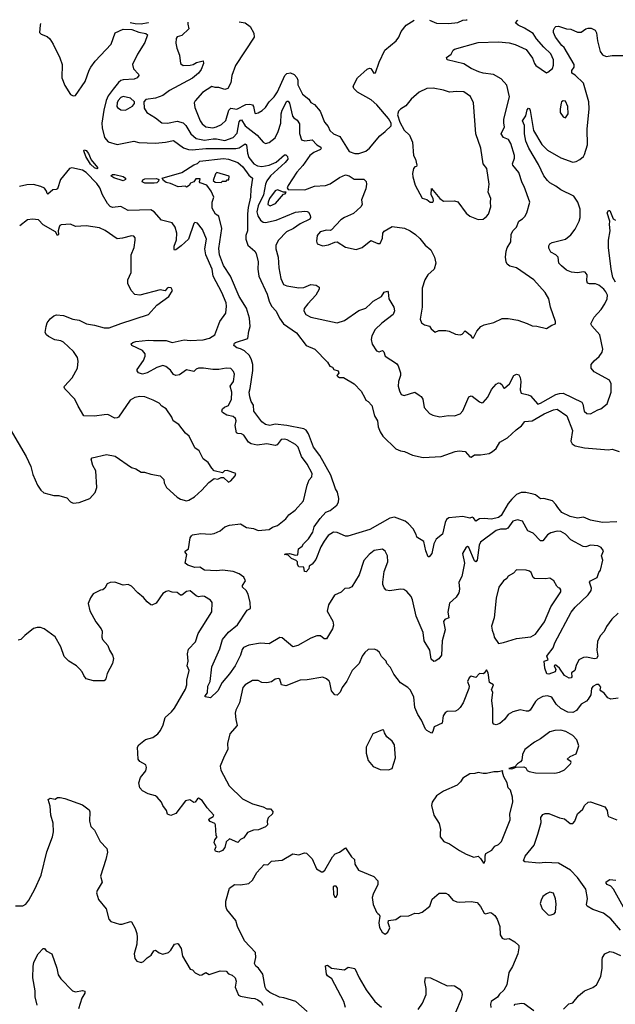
# Model space of a CAD drawing. Extents: x 2056909 to 2160450, y 827444 to 1016825.
# Tile 431 of 501: x 2092529 to 2097512, y 1008203 to 1016441. Entities that reach past the tile are written whole.
import ezdxf

# ---------------------------------------------------------------- set-up
doc = ezdxf.new("R2010")
doc.units = 0

msp = doc.modelspace()

# ---------------------------------------------------------------- linework, layer by layer
at = {"layer": '0CON10XD'}
for points in [[(2092704.1, 1016409.2), (2092700, 1016395), (2092694.3, 1016335), (2092709.1, 1016319.1), (2092759.7, 1016299.7), (2092780.3, 1016280.3), (2092809.2, 1016235), (2092865, 1016121.2), (2092884.5, 1016065), (2092881.5, 1015955), (2092905, 1015891.2), (2092954.3, 1015814.3), (2092975, 1015803.8), (2092995, 1015806.2), (2093077.1, 1015925), (2093110.1, 1016019.9), (2093124.6, 1016045), (2093160, 1016095), (2093294.4, 1016235.6), (2093327.6, 1016332.4), (2093395, 1016361.2), (2093467.8, 1016357.8), (2093525, 1016337.9), (2093585, 1016326), (2093597.5, 1016315), (2093575, 1016251.2), (2093515, 1016153.8), (2093473.1, 1016065), (2093479.8, 1016029.8), (2093523.8, 1015985), (2093526, 1015975), (2093512, 1015955), (2093486.4, 1015943.6), (2093395, 1015938), (2093375, 1015931.2), (2093355, 1015916.5), (2093309.7, 1015860.3), (2093270, 1015805), (2093251.8, 1015765), (2093231.8, 1015685), (2093214.6, 1015575), (2093218.1, 1015535), (2093237.5, 1015455), (2093267.8, 1015417.8), (2093345, 1015397.1), (2093485, 1015425.8), (2093525, 1015414.2), (2093665, 1015406.9), (2093747.5, 1015415), (2093815, 1015429.5), (2093899.3, 1015369.3), (2093940, 1015355), (2093972, 1015352), (2094085, 1015364.1), (2094337.9, 1015362.1), (2094365, 1015369), (2094415, 1015403.5), (2094426.7, 1015395), (2094433.9, 1015323.9), (2094445, 1015288.6), (2094487.1, 1015235), (2094518, 1015218), (2094555, 1015213.4), (2094615, 1015223.3), (2094675, 1015249.2), (2094745, 1015310.8), (2094755, 1015310), (2094769.4, 1015295), (2094771.9, 1015275), (2094749.1, 1015245), (2094626.8, 1015135), (2094596.6, 1015093.4), (2094585.5, 1015064.5), (2094569.3, 1014975), (2094522.6, 1014885), (2094513.6, 1014833.6), (2094521.1, 1014801.1), (2094543.6, 1014763.6), (2094565, 1014746.8), (2094585, 1014744.7), (2094674.3, 1014765), (2094835, 1014830), (2094915, 1014839.1), (2094935, 1014836.2), (2094945, 1014830), (2094959.4, 1014805), (2094962.2, 1014785), (2094956.9, 1014773.1), (2094875, 1014733.4), (2094819.5, 1014695), (2094759.5, 1014665), (2094695, 1014597.5), (2094672.1, 1014555), (2094671.5, 1014525), (2094690, 1014455), (2094695.5, 1014365.5), (2094712.5, 1014275), (2094735, 1014226), (2094765, 1014214.3), (2094865, 1014197.5), (2094905, 1014201.4), (2094965, 1014225.8), (2095008.8, 1014218.8), (2095033.9, 1014203.9), (2095034, 1014185), (2095005.8, 1014135), (2094938.1, 1014065), (2094909.4, 1014025), (2094906, 1014005), (2094923.8, 1013975), (2094965, 1013951.9), (2095185, 1013904), (2095246.2, 1013925), (2095365, 1014008.6), (2095423.4, 1014026.6), (2095465, 1014066), (2095485, 1014087.1), (2095555, 1014123.8), (2095579.1, 1014160.9), (2095605, 1014168.8), (2095611.7, 1014161.7), (2095618, 1014105), (2095658.6, 1014035), (2095665.7, 1014005), (2095654.2, 1013975), (2095557.7, 1013902.3), (2095501.9, 1013848.1), (2095474.4, 1013795), (2095468.6, 1013765), (2095477.5, 1013725), (2095515, 1013670), (2095535, 1013663.3), (2095565, 1013674.4), (2095575, 1013662), (2095585.8, 1013625), (2095680, 1013565), (2095694, 1013545), (2095715.8, 1013485), (2095715.7, 1013464.3), (2095697.5, 1013415), (2095695.8, 1013375), (2095706, 1013335), (2095721.2, 1013305), (2095745, 1013298), (2095833.6, 1013323.6), (2095870.5, 1013300.5), (2095887.7, 1013287.7), (2095902.5, 1013265), (2095912.5, 1013195), (2095957.5, 1013145), (2095985, 1013131.2), (2096045, 1013118.8), (2096115, 1013128), (2096166.1, 1013126.1), (2096215, 1013142), (2096237.1, 1013167.1), (2096285, 1013286.2), (2096305, 1013293.8), (2096315, 1013290), (2096375, 1013243.8), (2096395, 1013236.2), (2096405, 1013238.8), (2096446.3, 1013283.7), (2096475, 1013347.5), (2096515, 1013390.8), (2096535, 1013402), (2096549.5, 1013399.5), (2096563.8, 1013385), (2096575, 1013360), (2096585, 1013356.7), (2096625.4, 1013394.6), (2096663.3, 1013465), (2096685, 1013473.8), (2096705, 1013470), (2096716.6, 1013446.6), (2096720.5, 1013415), (2096714.7, 1013344.7), (2096724.5, 1013315), (2096783.2, 1013303.2), (2096803.5, 1013293.5), (2096863.3, 1013225), (2096885, 1013231.5), (2097015, 1013305.3), (2097045, 1013314.7), (2097075, 1013315.5), (2097230.6, 1013240.6), (2097240.8, 1013225), (2097250, 1013165), (2097272.5, 1013145), (2097305, 1013143.8), (2097365, 1013177.5), (2097390, 1013185), (2097444, 1013226), (2097476.2, 1013325), (2097478, 1013395), (2097464, 1013425), (2097333.8, 1013493.8), (2097308.8, 1013525), (2097310, 1013555), (2097335, 1013586), (2097377.9, 1013622.1), (2097400.9, 1013659.1), (2097406.2, 1013685), (2097383.5, 1013805), (2097315, 1013878.5), (2097307.7, 1013895), (2097335, 1013952.9), (2097392.1, 1014015), (2097424.5, 1014065), (2097443.1, 1014105), (2097445.7, 1014135), (2097433.7, 1014163.7), (2097416.5, 1014185), (2097375, 1014220.4), (2097345, 1014231.3), (2097295, 1014231.5), (2097277.9, 1014237.9), (2097273.3, 1014255), (2097276.4, 1014306.4), (2097259.7, 1014329.7), (2097245, 1014332.5), (2097195, 1014324.3), (2097145, 1014329.2), (2097103.3, 1014345), (2097061.2, 1014381.2), (2097040, 1014405), (2097033.3, 1014455), (2097015, 1014473.3), (2096973.3, 1014495), (2096955, 1014530), (2096955, 1014550), (2096963.3, 1014565), (2096982.1, 1014577.9), (2097094.7, 1014605.3), (2097140.2, 1014639.8), (2097175, 1014687.1), (2097208.8, 1014755), (2097216.7, 1014785), (2097216.7, 1014855), (2097198.9, 1014915), (2097164.2, 1014965), (2097055, 1015017.9), (2097015, 1015049.2), (2096965, 1015075.5), (2096944.7, 1015094.7), (2096913.6, 1015135), (2096868.5, 1015228.5), (2096787.2, 1015365), (2096763.2, 1015425), (2096752.7, 1015485), (2096751.4, 1015555), (2096736, 1015595), (2096762.2, 1015637.8), (2096775, 1015687.5), (2096785, 1015701.2), (2096795, 1015696.7), (2096798.7, 1015681.3), (2096826.1, 1015515), (2096896.1, 1015396.1), (2096945, 1015349.6), (2097055, 1015286.5), (2097155, 1015250), (2097184.6, 1015255.4), (2097215, 1015271.9), (2097244.3, 1015295), (2097255, 1015312), (2097280.3, 1015395), (2097276.4, 1015525), (2097293.2, 1015695), (2097288.8, 1015755), (2097245, 1015908.9), (2097175, 1015977.8), (2097149.1, 1015995), (2097148, 1016015), (2097167.1, 1016045), (2097167.7, 1016065), (2097085, 1016209.5), (2097065, 1016225.5), (2097010.6, 1016295), (2096993.3, 1016335), (2096993.6, 1016353.6), (2097004.4, 1016375), (2097015.3, 1016384.7), (2097035, 1016387.6), (2097103.9, 1016363.9), (2097140.5, 1016360.5), (2097195, 1016336), (2097225, 1016338), (2097265, 1016364), (2097285, 1016369.2), (2097309.2, 1016369.2), (2097343.6, 1016353.6), (2097355, 1016330), (2097361.9, 1016265), (2097384.4, 1016175), (2097405, 1016146), (2097435, 1016134), (2097485, 1016141.2), (2097605, 1016140.6)], [(2093606.4, 1016417.2), (2093602.5, 1016415), (2093545, 1016404.7), (2093495, 1016406.9), (2093454.2, 1016415.9)], [(2093934.2, 1016420.2), (2093934.2, 1016405), (2093943.8, 1016365), (2093885, 1016309.2), (2093846.7, 1016296.7), (2093838, 1016285), (2093834.2, 1016245), (2093842.7, 1016202.7), (2093866, 1016145), (2093873.9, 1016073.9), (2093895, 1016058.8), (2093955, 1016059.2), (2093980, 1016065), (2094007.6, 1016082.4), (2094065, 1016096.7), (2094066, 1016075), (2094046.9, 1016025), (2094024.5, 1015995), (2093975, 1015951.6), (2093781.1, 1015848.9), (2093725, 1015805.8), (2093664.2, 1015785.8), (2093585, 1015774), (2093568, 1015755), (2093569.5, 1015699.5), (2093591.2, 1015665), (2093665, 1015620), (2093718, 1015578), (2093765, 1015575.5), (2093845, 1015591.1), (2093895, 1015577.9), (2093917.7, 1015555), (2093961.8, 1015485), (2094005.7, 1015445.7), (2094075, 1015432.7), (2094146.7, 1015443.3), (2094175, 1015443.9), (2094245, 1015431.1), (2094313.6, 1015455), (2094347, 1015493), (2094365, 1015585.8), (2094375, 1015600.5), (2094385, 1015602.5), (2094415, 1015554.1), (2094514.7, 1015474.7), (2094565.9, 1015415.9), (2094585, 1015406.2), (2094615, 1015414.2), (2094665, 1015453.1), (2094690.9, 1015505), (2094713.7, 1015575), (2094716.5, 1015653.5), (2094723.8, 1015685), (2094765, 1015758.1), (2094775, 1015760), (2094785, 1015742), (2094810.9, 1015635), (2094821, 1015621), (2094850.8, 1015600.8), (2094870.7, 1015570.7), (2094870, 1015490), (2094885, 1015436.2), (2094915, 1015428.2), (2094976.9, 1015436.9), (2095013.5, 1015393.5), (2095049.2, 1015375), (2095051.1, 1015365), (2095044.4, 1015355), (2094989.4, 1015329.4), (2094955.5, 1015305), (2094898.7, 1015221.3), (2094848.1, 1015165), (2094773.8, 1015055), (2094766.7, 1015035), (2094775, 1015020), (2094915, 1015017.1), (2094995, 1015047.1), (2095086.6, 1015053.4), (2095125, 1015068.6), (2095205, 1015121.4), (2095255, 1015144.2), (2095285, 1015135.8), (2095325.7, 1015105.7), (2095407.7, 1015107.7), (2095427.1, 1015087.1), (2095431.4, 1015065), (2095424, 1015025), (2095386.9, 1014935), (2095393.3, 1014895), (2095381.9, 1014875), (2095321.5, 1014818.5), (2095245, 1014785.4), (2095215, 1014765.5), (2095137.6, 1014682.4), (2095125, 1014677.5), (2095095, 1014680), (2095043.8, 1014665), (2095018, 1014635), (2095012, 1014588), (2095017.5, 1014565), (2095065, 1014548.8), (2095111.7, 1014558.3), (2095165, 1014580), (2095185, 1014581.2), (2095255, 1014537.5), (2095345, 1014518), (2095394.1, 1014535.9), (2095465, 1014592.5), (2095525, 1014567.5), (2095545, 1014567.5), (2095565, 1014612.5), (2095568, 1014655), (2095578, 1014672), (2095645, 1014712), (2095748, 1014698), (2095795, 1014675.8), (2095838.8, 1014645), (2095875, 1014611.2), (2095920, 1014555), (2095968, 1014515), (2095998.8, 1014455), (2096008.8, 1014405), (2095995.8, 1014355), (2095944.2, 1014305), (2095917.5, 1014265), (2095895.7, 1014195), (2095896.9, 1014035), (2095878.8, 1013935), (2095890, 1013905), (2095915, 1013886.7), (2095955.8, 1013875.8), (2095970, 1013855), (2096005, 1013826.2), (2096035, 1013840.8), (2096095, 1013840.8), (2096122.5, 1013835), (2096175, 1013811.2), (2096215, 1013803.8), (2096230.5, 1013809.5), (2096255, 1013836.7), (2096301.2, 1013801.2), (2096315, 1013780), (2096325, 1013780), (2096354.3, 1013835.7), (2096385.7, 1013874.3), (2096415, 1013887.5), (2096495, 1013906.2), (2096565, 1013940), (2096615, 1013942), (2096695, 1013926), (2096775, 1013900), (2096815, 1013878.8), (2096855, 1013876.7), (2096935, 1013857.5), (2096980, 1013885), (2097010, 1013895), (2097012.5, 1013915), (2096970, 1014035), (2096955.8, 1014105), (2096925, 1014158.8), (2096831.2, 1014265), (2096685, 1014364), (2096627.9, 1014377.9), (2096608, 1014395), (2096599.2, 1014415), (2096594.3, 1014455), (2096599.4, 1014505), (2096607.6, 1014532.4), (2096636.7, 1014583.3), (2096639.4, 1014645), (2096654.3, 1014675), (2096685, 1014703.8), (2096704.2, 1014755), (2096736, 1014775), (2096754.3, 1014795), (2096770.8, 1014825), (2096796, 1014915), (2096750, 1015045), (2096732, 1015075), (2096705, 1015163.3), (2096654.4, 1015225), (2096651.9, 1015235), (2096667.8, 1015282.2), (2096667.3, 1015305), (2096637.3, 1015405), (2096617.3, 1015437.3), (2096575, 1015456.7), (2096557.5, 1015485), (2096584.5, 1015545), (2096578.6, 1015575), (2096580.4, 1015609.6), (2096626.5, 1015795), (2096605, 1015892), (2096557.3, 1015945), (2096491.7, 1015981.7), (2096405, 1015993.8), (2096370, 1016005), (2096305, 1016032.7), (2096243, 1016073), (2096103.8, 1016105), (2096099.2, 1016125), (2096137.6, 1016152.4), (2096153.8, 1016185), (2096165, 1016193.8), (2096365, 1016248.9), (2096535, 1016254.5), (2096625, 1016248.5), (2096675, 1016233.3), (2096765, 1016190.8), (2096819.7, 1016119.7), (2096834.4, 1016075), (2096846.6, 1016056.6), (2096935, 1015997.5), (2096948.3, 1016001.7), (2096987.1, 1016032.9), (2096995, 1016060), (2096995.5, 1016105), (2096971.9, 1016155), (2096915, 1016212.5), (2096851.4, 1016281.4), (2096825, 1016325.4), (2096751.1, 1016371.1), (2096697.8, 1016395), (2096678, 1016415), (2096695.2, 1016437.8)], [(2094365.8, 1016424), (2094415, 1016415.8), (2094457.5, 1016385), (2094488.7, 1016328.7), (2094491.4, 1016295), (2094335, 1016058), (2094303.5, 1015975), (2094296.3, 1015913.7), (2094270.8, 1015865), (2094245, 1015855.7), (2094195, 1015874.4), (2094165, 1015873.5), (2094135, 1015881.4), (2094058.6, 1015831.4), (2093997, 1015763), (2093989.2, 1015745), (2093994.3, 1015705), (2094037.7, 1015595), (2094055, 1015568.9), (2094085, 1015543.5), (2094145, 1015536.8), (2094176.2, 1015543.8), (2094217.1, 1015562.9), (2094252.7, 1015597.3), (2094278.7, 1015685), (2094295, 1015700.4), (2094345, 1015693.8), (2094419.6, 1015730.4), (2094455, 1015735.3), (2094475, 1015727.7), (2094484.6, 1015715), (2094495, 1015658.8), (2094505, 1015655.8), (2094525, 1015663.1), (2094557.7, 1015682.3), (2094585, 1015707.5), (2094616.4, 1015755), (2094658.7, 1015795), (2094685, 1015838.1), (2094745.7, 1015974.3), (2094765, 1015991.2), (2094795, 1015997.5), (2094825, 1015982.1), (2094847.7, 1015957.7), (2094854.6, 1015935), (2094855.5, 1015895), (2094895, 1015818.6), (2094948, 1015775), (2094965, 1015748.8), (2094995, 1015731.2), (2095042.5, 1015675), (2095079.4, 1015585), (2095108.6, 1015548.6), (2095123.9, 1015513.9), (2095155, 1015485.6), (2095207.8, 1015465), (2095262.5, 1015375), (2095285, 1015338.8), (2095332.4, 1015322.4), (2095365, 1015322.2), (2095425, 1015342.2), (2095455.8, 1015365), (2095540.5, 1015469.5), (2095587.5, 1015505), (2095635.9, 1015554.1), (2095635.7, 1015575), (2095615, 1015613.3), (2095517.6, 1015727.6), (2095469.7, 1015769.7), (2095356, 1015835), (2095323.8, 1015865), (2095318.8, 1015885), (2095355.9, 1015954.1), (2095435, 1016028), (2095455, 1016035.7), (2095465, 1016032), (2095492, 1015995), (2095505, 1015996.2), (2095535, 1016086.7), (2095583.7, 1016186.3), (2095678, 1016265), (2095700, 1016295), (2095719.1, 1016340.9), (2095762.5, 1016395), (2095829.8, 1016437.1)], [(2095957.5, 1016438.3), (2096015, 1016413.3), (2096115, 1016410.5), (2096195, 1016418.8), (2096235, 1016438.1), (2096265, 1016438.9), (2096271.9, 1016441.1)], [(2093415, 1015683.5), (2093473.2, 1015716.8), (2093489.5, 1015740.5), (2093490, 1015755), (2093454.5, 1015784.5), (2093395, 1015799.3), (2093375, 1015789.7), (2093352.5, 1015765), (2093343.2, 1015745), (2093340.4, 1015715), (2093345.7, 1015705), (2093375, 1015686.5), (2093415, 1015683.5)], [(2096365, 1014770), (2096405, 1014773.3), (2096435, 1014793.8), (2096450, 1014815), (2096470, 1014875), (2096466.7, 1014915), (2096471.2, 1014945), (2096449.3, 1014999.3), (2096457.1, 1015065), (2096437.1, 1015195), (2096405.7, 1015235), (2096387.5, 1015365), (2096344.4, 1015485), (2096324, 1015745), (2096299.4, 1015799.4), (2096245, 1015838.8), (2096185, 1015841.2), (2096125, 1015833.8), (2096075, 1015852), (2095988.3, 1015868.3), (2095935, 1015866.2), (2095870, 1015835), (2095802.5, 1015775), (2095759.5, 1015720.5), (2095715, 1015693.3), (2095696.7, 1015675), (2095688.6, 1015645), (2095710, 1015585), (2095745, 1015516), (2095790, 1015475), (2095816.2, 1015415), (2095822.5, 1015305), (2095840, 1015275), (2095850, 1015225), (2095848.3, 1015211.7), (2095835, 1015210), (2095822.5, 1015195), (2095813.8, 1015155), (2095816.7, 1015125), (2095836.4, 1015056.4), (2095895, 1014946.7), (2095935, 1014936.7), (2095962.5, 1014915), (2095985.6, 1014914.4), (2095990.8, 1014925), (2095988.6, 1014945), (2095970, 1014975), (2095975, 1015030), (2096044.2, 1014945), (2096075, 1014924), (2096165, 1014926), (2096195, 1014916), (2096265, 1014823.3), (2096295, 1014796.7), (2096365, 1014770)], [(2097095, 1015620), (2097116.1, 1015653.9), (2097113.3, 1015715), (2097095, 1015760), (2097075, 1015762.5), (2097062.5, 1015755), (2097058.3, 1015741.7), (2097050, 1015695), (2097051.2, 1015665), (2097075, 1015627.5), (2097095, 1015620)], [(2093175, 1015194.2), (2093155, 1015202.5), (2093121.1, 1015231.1), (2093081.5, 1015295), (2093064.2, 1015345), (2093067, 1015353), (2093085, 1015345.8), (2093105, 1015322.5), (2093128, 1015268), (2093179.2, 1015205), (2093180, 1015195), (2093175, 1015194.2)], [(2097525, 1012240.4), (2097405, 1012235.3), (2097303.4, 1012253.4), (2097245, 1012279.1), (2097195, 1012271.1), (2097135, 1012283.9), (2097065, 1012316.9), (2097031.7, 1012358.3), (2097015, 1012385.8), (2096985, 1012414.3), (2096915, 1012434.4), (2096885, 1012433.3), (2096845, 1012464.2), (2096825, 1012471.9), (2096763.7, 1012483.7), (2096725, 1012483.8), (2096685, 1012467.7), (2096645, 1012430.3), (2096615, 1012391.9), (2096557.7, 1012292.3), (2096535, 1012275.9), (2096475, 1012263.3), (2096415, 1012267.9), (2096376.6, 1012263.4), (2096345, 1012244.2), (2096325, 1012273.8), (2096315, 1012278.8), (2096295, 1012270.5), (2096235, 1012285.2), (2096117.8, 1012272.2), (2096100.2, 1012259.8), (2096088.4, 1012235), (2096065, 1012136.2), (2096014.3, 1012095), (2095994.3, 1012055), (2095978, 1011975), (2095955, 1011948), (2095945, 1011947.5), (2095925.6, 1011995.6), (2095908.8, 1012075), (2095852.4, 1012112.4), (2095844.4, 1012134.4), (2095821.7, 1012181.7), (2095782.8, 1012222.8), (2095753.8, 1012245), (2095665, 1012280), (2095625, 1012271.3), (2095456.9, 1012175), (2095275, 1012120), (2095255, 1012119.4), (2095185, 1012151.5), (2095155, 1012152.1), (2095110, 1012125), (2095075, 1012076.9), (2095049.3, 1012030.7), (2095005, 1011924.4), (2094975, 1011884.4), (2094951.2, 1011868.8), (2094948, 1011845), (2094925, 1011820), (2094912.5, 1011825), (2094905, 1011860), (2094863.6, 1011863.6), (2094853, 1011883), (2094852.5, 1011905), (2094842.5, 1011915), (2094802.2, 1011932.2), (2094775, 1011960), (2094743.8, 1011965), (2094755, 1011972.5), (2094785, 1011973.8), (2094835, 1011960), (2094856.4, 1011963.6), (2094862.5, 1012015), (2094893, 1012037), (2094902.5, 1012055), (2094945, 1012097.5), (2094982.5, 1012152.5), (2094993, 1012197), (2095042.6, 1012267.4), (2095090.7, 1012319.3), (2095125.5, 1012334.5), (2095181.1, 1012378.9), (2095196.9, 1012405), (2095199.4, 1012435), (2095187.2, 1012487.2), (2095171.4, 1012515), (2095131, 1012631), (2095040.5, 1012795), (2094986.4, 1012865), (2094945.6, 1012975), (2094925, 1013005.2), (2094905, 1013016.6), (2094765, 1013045.3), (2094665, 1013055.8), (2094620, 1013045), (2094585, 1013054), (2094555, 1013077.5), (2094487.5, 1013165), (2094483.8, 1013215), (2094465, 1013247.5), (2094454.4, 1013285), (2094449.4, 1013325), (2094455.5, 1013355), (2094477.9, 1013505), (2094477.9, 1013555), (2094469.1, 1013595), (2094450.2, 1013630.2), (2094409.1, 1013669.1), (2094377.1, 1013687.1), (2094345, 1013695.6), (2094320, 1013715), (2094325, 1013734), (2094335, 1013741.2), (2094437.4, 1013772.6), (2094444.4, 1013835), (2094455.6, 1013875), (2094452.3, 1013945), (2094427.3, 1014027.3), (2094364, 1014124), (2094293.2, 1014295), (2094234.8, 1014385), (2094199.2, 1014475), (2094194.2, 1014525.8), (2094220, 1014695), (2094195, 1014797.5), (2094167.5, 1014815), (2094140, 1014865), (2094140, 1014915), (2094152.5, 1014955), (2094131.4, 1015005), (2094095.6, 1015055.6), (2094037.5, 1015075), (2094032.5, 1015085), (2094038.3, 1015108.3), (2094001.7, 1015108.3), (2093986.4, 1015083.6), (2093957, 1015073), (2093947.5, 1015055), (2093925, 1015040), (2093915, 1015047.5), (2093855, 1015043.3), (2093791.7, 1015071.7), (2093755, 1015077.5), (2093732.5, 1015095), (2093720, 1015115), (2093885, 1015161.2), (2093985, 1015226.7), (2094015, 1015237.5), (2094035, 1015256.2), (2094235, 1015279.6), (2094276.7, 1015275), (2094355, 1015247.1), (2094395, 1015208.6), (2094445, 1015138.9), (2094477.5, 1015115), (2094462, 1015022), (2094460, 1014955), (2094440, 1014870), (2094434.5, 1014815.5), (2094435.8, 1014675), (2094420, 1014635), (2094420, 1014605), (2094437.5, 1014555), (2094495, 1014503.3), (2094505.8, 1014485), (2094522.5, 1014415), (2094520.6, 1014355), (2094529.6, 1014295), (2094598.5, 1014145), (2094615.9, 1014085.9), (2094635.5, 1014045.5), (2094675, 1014001.2), (2094702.2, 1013945), (2094737.1, 1013897.1), (2094845, 1013821.4), (2094925.9, 1013715.9), (2094996.7, 1013685), (2095102.5, 1013575), (2095122.3, 1013542.3), (2095145, 1013532.5), (2095157.5, 1013515), (2095194.1, 1013504.1), (2095197.5, 1013482.5), (2095182.5, 1013465), (2095190, 1013455), (2095205, 1013447.5), (2095237, 1013447), (2095327.5, 1013395), (2095385, 1013332.5), (2095415.8, 1013275.8), (2095425, 1013257.5), (2095445, 1013247.5), (2095473.6, 1013213.6), (2095497.9, 1013127.9), (2095523.3, 1013085), (2095528, 1013035), (2095543.1, 1012993.1), (2095565.8, 1012955.8), (2095675, 1012851.2), (2095715, 1012834), (2095747.7, 1012827.7), (2095815, 1012797.5), (2095905, 1012777.5), (2096055, 1012787.5), (2096171.7, 1012828.3), (2096205.9, 1012834.1), (2096255, 1012828), (2096295, 1012783.3), (2096305, 1012780), (2096335, 1012801.2), (2096385, 1012801.2), (2096455, 1012812), (2096483.2, 1012826.8), (2096515, 1012853.8), (2096545, 1012906), (2096608.8, 1012941.2), (2096681, 1013009), (2096726.7, 1013043.3), (2096755, 1013080), (2096815, 1013084.1), (2096916.2, 1013143.8), (2096995, 1013176.5), (2097025, 1013181.1), (2097106.4, 1013126.4), (2097154.2, 1013005), (2097139.7, 1012915), (2097152.1, 1012892.1), (2097175, 1012874.7), (2097255, 1012859.6), (2097455, 1012843.1), (2097485, 1012848.2), (2097545, 1012826.9)], [(2097534.3, 1011475), (2097483.1, 1011425), (2097436.9, 1011365), (2097417.2, 1011322.8), (2097385, 1011286.7), (2097363, 1011237), (2097357.5, 1011165), (2097365.5, 1011115), (2097355, 1011096.2), (2097335, 1011092), (2097272.1, 1011107.9), (2097246.7, 1011105), (2097206.4, 1011083.6), (2097185, 1011036.2), (2097171.9, 1010995), (2097146.2, 1010975), (2097148.3, 1010941.7), (2097142.5, 1010935), (2097125, 1010932.9), (2097085.7, 1010955), (2097043.8, 1011015), (2097015, 1011040.6), (2097005, 1011041.2), (2097001.4, 1011035), (2097014.3, 1011005), (2097007.5, 1010985), (2096955, 1010966.2), (2096937.5, 1010967.5), (2096923.3, 1011015), (2096916.4, 1011073.6), (2096950, 1011085), (2096939.4, 1011115), (2096943.1, 1011125), (2096993.1, 1011185), (2097005, 1011226), (2097141.8, 1011485), (2097175, 1011526.8), (2097285, 1011630), (2097308.9, 1011665), (2097311.5, 1011685), (2097294.4, 1011735), (2097302.9, 1011747.1), (2097358.6, 1011775), (2097372.5, 1011815), (2097387.1, 1011835), (2097407.7, 1011917.7), (2097396.2, 1011955), (2097412.5, 1011997.5), (2097394.2, 1012024.2), (2097365, 1012040), (2097305, 1012044.4), (2097265, 1012031.5), (2097242.9, 1012032.9), (2097138.3, 1012088.3), (2097095, 1012136.9), (2097055, 1012158.1), (2097025, 1012160.6), (2096972, 1012148), (2096945, 1012130), (2096905, 1012082), (2096885, 1012082), (2096825, 1012144.2), (2096781.2, 1012165), (2096736, 1012245), (2096692.7, 1012257.3), (2096655, 1012246), (2096613.5, 1012186.5), (2096595, 1012179.6), (2096550.8, 1012179.2), (2096515, 1012166.5), (2096385, 1012070), (2096374, 1012045), (2096355, 1011920), (2096345, 1011905.8), (2096335, 1011914.3), (2096285, 1012026), (2096275, 1012033.8), (2096265, 1012028.8), (2096233.1, 1011975), (2096249.5, 1011895), (2096228.6, 1011781.4), (2096203.8, 1011735), (2096208, 1011675), (2096202, 1011645), (2096180.9, 1011609.1), (2096125, 1011560), (2096111.9, 1011485), (2096118, 1011435), (2096085, 1011421.2), (2096075.6, 1011404.4), (2096086.9, 1011335), (2096062.7, 1011245), (2096056.2, 1011123.8), (2096035, 1011094.2), (2096005, 1011073.8), (2095992.3, 1011072.3), (2095971.9, 1011091.9), (2095960.4, 1011165), (2095911.9, 1011245), (2095903.5, 1011315), (2095845, 1011451.2), (2095816, 1011586), (2095804.4, 1011615), (2095767.9, 1011657.9), (2095743.4, 1011673.4), (2095715, 1011677.1), (2095625, 1011661.1), (2095595, 1011667.5), (2095577.6, 1011687.6), (2095565.7, 1011715), (2095565.7, 1011735), (2095577, 1011823), (2095607.8, 1011905), (2095605.8, 1011955), (2095586.2, 1011995), (2095565, 1012010), (2095495, 1012000), (2095453, 1011967), (2095408.8, 1011915), (2095368.8, 1011795), (2095306.7, 1011695), (2095285, 1011683.3), (2095249.3, 1011680.7), (2095218.3, 1011651.7), (2095162.5, 1011625), (2095112.9, 1011545), (2095102.1, 1011492.1), (2095147.1, 1011407.1), (2095154.5, 1011375), (2095146.1, 1011343.9), (2095095, 1011260), (2095075, 1011260), (2095045, 1011285.6), (2095013.4, 1011286.6), (2094965, 1011266), (2094855, 1011204.2), (2094815, 1011194), (2094725, 1011269.2), (2094705, 1011272), (2094615, 1011218.9), (2094543.2, 1011223.2), (2094445, 1011206.6), (2094402.1, 1011187.9), (2094389.3, 1011170.7), (2094375.2, 1011125), (2094331.1, 1011035), (2094285, 1010966.5), (2094223.1, 1010895), (2094185, 1010824.3), (2094125, 1010767.5), (2094080, 1010775), (2094080, 1010785), (2094100, 1010810), (2094103.8, 1010865), (2094122, 1010905), (2094136.9, 1011025), (2094203.5, 1011176.5), (2094224.6, 1011255), (2094274.8, 1011315.2), (2094351.1, 1011378.9), (2094430.8, 1011499.2), (2094460, 1011515), (2094457.5, 1011565), (2094438.8, 1011635), (2094423.8, 1011665), (2094394, 1011694), (2094393.6, 1011706.4), (2094418.2, 1011745), (2094405, 1011775.6), (2094365, 1011804.5), (2094315, 1011823.8), (2094225, 1011834), (2094175, 1011829.6), (2094075, 1011836.1), (2094035, 1011859.4), (2093995, 1011857.1), (2093935, 1011876.8), (2093914.3, 1011895), (2093928, 1011965), (2093912.6, 1011985), (2093914.4, 1011995), (2093941.5, 1012015), (2093956.1, 1012105), (2093965, 1012123.6), (2093975, 1012130.3), (2094045, 1012140.8), (2094122.4, 1012137.6), (2094155, 1012142.7), (2094205, 1012163.3), (2094245, 1012196.7), (2094285, 1012211.4), (2094375, 1012224), (2094425, 1012191.2), (2094485, 1012182.9), (2094525, 1012167.1), (2094615.3, 1012174.7), (2094645, 1012194.5), (2094685, 1012208), (2094755, 1012264), (2094781.7, 1012298.3), (2094833.2, 1012336.8), (2094904, 1012415), (2094933.8, 1012545), (2094949.3, 1012590.7), (2094973.3, 1012615), (2094976.2, 1012645), (2094935, 1012722.5), (2094886.7, 1012785), (2094858, 1012865), (2094835, 1012885.8), (2094766, 1012925), (2094745, 1012932.1), (2094715, 1012928.9), (2094681.9, 1012885), (2094665, 1012877.3), (2094595, 1012893.1), (2094515, 1012882), (2094465, 1012893.4), (2094442.9, 1012905), (2094402.5, 1012965), (2094385, 1012975.5), (2094355, 1012977.9), (2094342.7, 1012985), (2094330.9, 1013045), (2094338.5, 1013085), (2094334.4, 1013105), (2094315, 1013119.6), (2094263, 1013133), (2094224.2, 1013155), (2094220, 1013165), (2094225.3, 1013184.7), (2094242.3, 1013197.7), (2094276.2, 1013213.8), (2094301.3, 1013265), (2094302.2, 1013325), (2094290, 1013375), (2094317.4, 1013412.6), (2094326, 1013475), (2094317.3, 1013497.3), (2094295, 1013521.2), (2094255, 1013525.8), (2094195, 1013514.4), (2094145, 1013513.1), (2094065.5, 1013525.5), (2094025, 1013524.4), (2094005, 1013517.1), (2093985, 1013498), (2093925, 1013511.1), (2093865, 1013470.6), (2093835, 1013463.5), (2093815, 1013473.5), (2093789.7, 1013509.7), (2093750.5, 1013540.5), (2093725, 1013546.4), (2093675, 1013530.5), (2093595, 1013486.5), (2093555, 1013475.6), (2093523.3, 1013485), (2093512.3, 1013502.3), (2093512, 1013515), (2093565, 1013588.8), (2093578.1, 1013625), (2093577.1, 1013645), (2093555, 1013672.9), (2093466.2, 1013715), (2093460.5, 1013729.5), (2093475, 1013740.8), (2093501.4, 1013748.6), (2093605, 1013759.1), (2093646.8, 1013756.8), (2093755, 1013757.9), (2093805, 1013741.1), (2093905, 1013763.1), (2093955, 1013758.1), (2094065, 1013761.9), (2094116.7, 1013775), (2094160, 1013805), (2094204.3, 1013915.7), (2094252.5, 1013985), (2094260, 1014045), (2094255, 1014073.3), (2094219.8, 1014159.8), (2094147.1, 1014295), (2094138.1, 1014355), (2094086.5, 1014475), (2094078.5, 1014525), (2094091.4, 1014605), (2094057.5, 1014685), (2094015, 1014738), (2093995, 1014743.8), (2093985, 1014736.2), (2093940, 1014605), (2093878.3, 1014548.3), (2093835, 1014516.2), (2093825, 1014513.3), (2093820.8, 1014520.8), (2093821.5, 1014545), (2093839.9, 1014600.1), (2093844.6, 1014655), (2093830.4, 1014705), (2093805, 1014740.8), (2093715, 1014764.4), (2093655, 1014834.4), (2093625, 1014849.2), (2093435.9, 1014845.9), (2093375, 1014878.4), (2093305, 1014869.2), (2093285, 1014876.9), (2093263, 1014903), (2093221.2, 1014975), (2093198.1, 1015035), (2093175, 1015069.2), (2093085, 1015161.7), (2093055, 1015182.4), (2092965, 1015201.6), (2092945, 1015194.7), (2092869.3, 1015105), (2092845, 1015025.6), (2092835, 1015019.5), (2092805, 1015017.8), (2092765, 1014982), (2092757.5, 1014987.5), (2092752.7, 1015005), (2092735, 1015030.8), (2092705, 1015045.8), (2092645, 1015060.8), (2092589.5, 1015060.5), (2092527.5, 1015045)], [(2093395, 1015093.6), (2093315, 1015116.5), (2093292.5, 1015135), (2093305.6, 1015144.4), (2093325, 1015146.9), (2093395, 1015129.4), (2093414, 1015115), (2093414.2, 1015105), (2093395, 1015093.6)], [(2094215, 1015080), (2094225, 1015090), (2094255, 1015090), (2094265, 1015100), (2094278.3, 1015101.7), (2094281.7, 1015131.7), (2094178.3, 1015161.7), (2094167.5, 1015152.5), (2094147.5, 1015095), (2094165, 1015081.2), (2094215, 1015080)], [(2093655, 1015073.8), (2093574.6, 1015074.6), (2093553.8, 1015085), (2093559.4, 1015100.6), (2093575, 1015110), (2093673.6, 1015113.6), (2093692.5, 1015105), (2093690.7, 1015089.3), (2093675, 1015076.7), (2093655, 1015073.8)], [(2094625, 1014884.5), (2094668.1, 1014901.9), (2094735, 1014980), (2094750, 1014985), (2094758.3, 1014998.3), (2094735, 1014997.5), (2094685, 1015018.6), (2094665, 1015008), (2094619.1, 1014945), (2094607.1, 1014915), (2094605, 1014894), (2094625, 1014884.5)], [(2097513.8, 1014245), (2097491.8, 1014285), (2097475.6, 1014355), (2097455.5, 1014535.5), (2097455.6, 1014595), (2097469.2, 1014675), (2097463.3, 1014726.7), (2097466, 1014755), (2097444.2, 1014825), (2097455, 1014843.3), (2097466.7, 1014845), (2097494.2, 1014774.2), (2097512.5, 1014762.5)], [(2092448.8, 1013015), (2092582, 1012785), (2092621.7, 1012701.7), (2092639.2, 1012635), (2092678, 1012545), (2092705, 1012503.8), (2092731.7, 1012481.7), (2092815, 1012458.8), (2092855, 1012460), (2092921.7, 1012441.7), (2092955, 1012406.2), (2092975, 1012396), (2093025, 1012402.5), (2093115, 1012436), (2093160, 1012485), (2093172.7, 1012527.3), (2093166, 1012665), (2093140.5, 1012710.5), (2093126.7, 1012765), (2093135, 1012776.2), (2093255, 1012801.8), (2093328.8, 1012788.8), (2093463.4, 1012693.4), (2093501.7, 1012681.7), (2093545, 1012656), (2093574.1, 1012655.9), (2093625, 1012637.5), (2093705, 1012623.3), (2093734, 1012595), (2093736, 1012565), (2093757.5, 1012527.5), (2093845, 1012446), (2093875, 1012429.2), (2093924.1, 1012415.9), (2093945, 1012422), (2093991.7, 1012448.3), (2094051.2, 1012505), (2094110.5, 1012569.5), (2094155, 1012602.5), (2094185, 1012597.5), (2094215, 1012610), (2094235, 1012610), (2094275, 1012572.5), (2094295, 1012582.5), (2094332.5, 1012625), (2094337.5, 1012645), (2094265, 1012670), (2094243, 1012667), (2094225, 1012650), (2094155, 1012667.5), (2094135, 1012687.5), (2094105, 1012736.7), (2094065, 1012766.7), (2094030, 1012835), (2093995, 1012860), (2093947.1, 1012957.1), (2093915, 1012981.2), (2093860, 1013055), (2093813.3, 1013085), (2093801.2, 1013115), (2093755, 1013186.2), (2093717.7, 1013207.7), (2093695, 1013231.2), (2093645, 1013257.1), (2093575.4, 1013285.4), (2093535, 1013289.4), (2093490.6, 1013279.4), (2093453.1, 1013256.9), (2093355, 1013116), (2093345, 1013109.2), (2093325, 1013108.1), (2093266.6, 1013136.6), (2093235, 1013135.7), (2093153.2, 1013123.2), (2093066.4, 1013126.4), (2093016.9, 1013206.9), (2092990, 1013265), (2092905, 1013353.3), (2092900, 1013365), (2092903.8, 1013375), (2092968, 1013445), (2093013.3, 1013525), (2093016.7, 1013585), (2093011.2, 1013615), (2092978.8, 1013665), (2092895, 1013743.8), (2092874.1, 1013754.1), (2092822.7, 1013762.7), (2092769.3, 1013789.3), (2092753.6, 1013803.6), (2092742.5, 1013825), (2092748.8, 1013875), (2092758.8, 1013905), (2092783, 1013937), (2092815, 1013964), (2092837.7, 1013972.3), (2092895, 1013965.7), (2092972.5, 1013935), (2093025, 1013926.2), (2093087.4, 1013897.4), (2093155, 1013886.2), (2093235, 1013862.1), (2093276, 1013864), (2093375, 1013898.6), (2093605.5, 1013974.5), (2093675, 1014051.2), (2093777.5, 1014125), (2093807.5, 1014175), (2093796.4, 1014196.4), (2093775, 1014200), (2093762.5, 1014195), (2093747, 1014173), (2093705, 1014180), (2093535, 1014135.8), (2093493, 1014143), (2093461.2, 1014175), (2093433.3, 1014235), (2093433.3, 1014265), (2093460, 1014325), (2093462, 1014475), (2093486, 1014535), (2093495.9, 1014595.9), (2093495.8, 1014615.8), (2093485, 1014630), (2093465, 1014633.8), (2093387.9, 1014612.1), (2093345, 1014607.5), (2093245, 1014676), (2093195, 1014698.8), (2093085, 1014716.7), (2092995, 1014709.5), (2092955, 1014730), (2092875, 1014723.8), (2092865, 1014718.8), (2092858.6, 1014705), (2092851.4, 1014675), (2092853.3, 1014645), (2092845, 1014636.7), (2092828, 1014665), (2092725.6, 1014725), (2092685, 1014766.4), (2092635, 1014773.3), (2092595, 1014765.6), (2092528.6, 1014715)], [(2096535, 1011222.5), (2096575, 1011228.8), (2096685, 1011264.3), (2096805, 1011277.9), (2096845, 1011300), (2096917.9, 1011402.1), (2096972.7, 1011527.3), (2097055, 1011652.5), (2097055, 1011670), (2097047.5, 1011685), (2097035, 1011687.5), (2097021.7, 1011701.7), (2096997.5, 1011745), (2096965, 1011767.5), (2096927.5, 1011762.5), (2096835, 1011766), (2096824.5, 1011774.5), (2096808.9, 1011815), (2096795, 1011827.9), (2096765, 1011836.4), (2096685, 1011839.2), (2096658.6, 1011811.4), (2096614.1, 1011785.9), (2096603.3, 1011765), (2096576.7, 1011745), (2096538.3, 1011691.7), (2096515, 1011600), (2096498.8, 1011435), (2096476.4, 1011366.4), (2096482.3, 1011332.3), (2096496.7, 1011295), (2096497.5, 1011275), (2096535, 1011222.5)], [(2093526.4, 1010373.6), (2093581.7, 1010418.3), (2093643.9, 1010436.1), (2093683.3, 1010465), (2093705.7, 1010494.3), (2093728.5, 1010541.5), (2093745, 1010603.8), (2093799.7, 1010650.3), (2093825, 1010681.2), (2093915, 1010839.2), (2093927.5, 1010875), (2093927.5, 1010915), (2093945.5, 1010995), (2093930, 1011035), (2093937.1, 1011072.9), (2093933.1, 1011135), (2093942.2, 1011175), (2093999.4, 1011235), (2094022, 1011305), (2094136.7, 1011486.7), (2094138.8, 1011565), (2094125, 1011583.3), (2094075, 1011613.8), (2094055, 1011617.5), (2094025, 1011612), (2094005, 1011619.2), (2093953.6, 1011663.6), (2093925, 1011657.7), (2093885, 1011626.9), (2093875, 1011625.8), (2093845, 1011648), (2093805, 1011651.2), (2093775, 1011661.2), (2093755, 1011658), (2093725, 1011638.8), (2093669.7, 1011560.3), (2093635, 1011542.5), (2093624.5, 1011544.5), (2093595, 1011568.9), (2093565, 1011606.7), (2093516.9, 1011645), (2093465, 1011702.5), (2093435, 1011714), (2093395, 1011708.8), (2093325, 1011734), (2093285, 1011731.2), (2093260.5, 1011719.5), (2093241.2, 1011685), (2093225, 1011670), (2093205, 1011668.8), (2093143, 1011637), (2093120, 1011605), (2093101.2, 1011555), (2093114.3, 1011494.3), (2093165, 1011403.8), (2093210, 1011345), (2093217.5, 1011325), (2093216.2, 1011275), (2093222, 1011255), (2093266.2, 1011205), (2093278.8, 1011165), (2093304.2, 1011124.2), (2093313.8, 1011095), (2093303.8, 1011055), (2093260.5, 1010969.5), (2093248, 1010925), (2093235, 1010908.8), (2093145, 1010908.5), (2093086.2, 1010925), (2093065, 1010953.3), (2093051.2, 1010985), (2093029.7, 1011009.7), (2093003.8, 1011035), (2092940, 1011075), (2092902.1, 1011112.1), (2092872, 1011195), (2092826.8, 1011276.8), (2092734.2, 1011344.2), (2092703.9, 1011356.1), (2092675, 1011356.2), (2092645, 1011347.5), (2092570.5, 1011289.5), (2092537.5, 1011255), (2092515, 1011250)], [(2097535, 1010763.8), (2097475, 1010756), (2097448.3, 1010768.3), (2097417.5, 1010805), (2097390, 1010825), (2097386, 1010835), (2097390.8, 1010855), (2097375, 1010878.8), (2097355, 1010878), (2097325, 1010862.5), (2097313.3, 1010845), (2097307.6, 1010792.4), (2097285.4, 1010754.6), (2097270.7, 1010739.3), (2097226.3, 1010713.7), (2097188.3, 1010661.7), (2097157.1, 1010642.9), (2097115, 1010646.5), (2097055, 1010677.2), (2097017.7, 1010715), (2096981.4, 1010771.4), (2096945, 1010784.5), (2096905, 1010778.8), (2096864.4, 1010755), (2096844.5, 1010735), (2096800, 1010665), (2096785, 1010655.6), (2096765.7, 1010654.3), (2096715, 1010667.5), (2096655, 1010650), (2096615, 1010627.5), (2096583.6, 1010586.4), (2096545, 1010552), (2096515, 1010540), (2096495, 1010546.7), (2096488.3, 1010558.3), (2096487.9, 1010675), (2096478.1, 1010745), (2096486, 1010815), (2096476.7, 1010835), (2096492.5, 1010875), (2096460, 1010895), (2096446.8, 1010976.8), (2096435, 1011000), (2096415, 1010972.5), (2096405, 1010967.5), (2096375, 1010970), (2096345, 1010937.5), (2096305, 1010948), (2096288, 1010935), (2096276, 1010905), (2096290, 1010865), (2096286.4, 1010846.4), (2096237.5, 1010725), (2096215, 1010686.7), (2096194.1, 1010665.9), (2096174.1, 1010655.9), (2096105, 1010653.3), (2096088.3, 1010641.7), (2096072, 1010615), (2096063.8, 1010555), (2095996.2, 1010525), (2095985.8, 1010484.2), (2095975, 1010472.5), (2095935, 1010494), (2095925, 1010506.2), (2095891.3, 1010581.3), (2095858.6, 1010628.6), (2095834.5, 1010685.5), (2095826.7, 1010775), (2095794.3, 1010834.3), (2095775, 1010853.8), (2095715, 1010893.3), (2095660, 1010965), (2095630.5, 1011020.5), (2095600, 1011055), (2095593.3, 1011075), (2095555, 1011112.5), (2095538.8, 1011145), (2095515.8, 1011165.8), (2095495, 1011173.3), (2095445, 1011172.5), (2095415, 1011146.2), (2095392.5, 1011115), (2095370, 1011055), (2095310.8, 1010995), (2095265, 1010906.2), (2095226.2, 1010853.8), (2095210.6, 1010815), (2095185, 1010788.8), (2095165, 1010791.2), (2095137.5, 1010825), (2095124, 1010895), (2095116.8, 1010906.8), (2095095, 1010925.8), (2095065, 1010940), (2094935, 1010918), (2094875, 1010914.2), (2094755, 1010867.5), (2094720, 1010875), (2094705, 1010923.3), (2094695, 1010930), (2094667.3, 1010922.7), (2094635, 1010902), (2094595, 1010892), (2094555, 1010896), (2094525, 1010911.2), (2094475, 1010910.8), (2094414.4, 1010875.6), (2094395.8, 1010854.2), (2094367.5, 1010725), (2094338, 1010665), (2094332.7, 1010637.3), (2094336, 1010585), (2094348.8, 1010535), (2094286, 1010465), (2094267.8, 1010385), (2094270.5, 1010335), (2094238.1, 1010275), (2094205.4, 1010195), (2094212.6, 1010162.6), (2094279.9, 1010029.9), (2094393.2, 1009923.2), (2094475, 1009881.2), (2094566, 1009856), (2094595, 1009837.5), (2094627, 1009837), (2094647, 1009817), (2094642.5, 1009795), (2094608, 1009762), (2094598.8, 1009735), (2094602.5, 1009705), (2094585, 1009687.5), (2094526.4, 1009663.6), (2094485, 1009660), (2094435, 1009640), (2094405, 1009596.7), (2094375, 1009582.5), (2094353, 1009557), (2094285, 1009587.5), (2094255, 1009563.3), (2094244.2, 1009515), (2094225, 1009490), (2094195, 1009475.8), (2094166.7, 1009485), (2094162.5, 1009495), (2094171.7, 1009521.7), (2094156.7, 1009555), (2094162.3, 1009577.7), (2094180, 1009605), (2094173.3, 1009615), (2094166.7, 1009705), (2094160, 1009715), (2094121.2, 1009731.2), (2094110, 1009745), (2094113.3, 1009755), (2094147.5, 1009775), (2094152.5, 1009785), (2094097, 1009847), (2094055, 1009907.5), (2094025, 1009927.5), (2094015, 1009922.5), (2093995.7, 1009894.3), (2093985, 1009891.2), (2093953, 1009913), (2093915, 1009906.2), (2093835, 1009798.8), (2093793.6, 1009783.6), (2093764.1, 1009794.1), (2093757.5, 1009825), (2093726.7, 1009865), (2093716, 1009895), (2093680, 1009935), (2093665, 1009946), (2093604.1, 1009964.1), (2093555, 1009990), (2093532.5, 1010015), (2093526.7, 1010055), (2093538.3, 1010101.7), (2093583.8, 1010155), (2093590, 1010185), (2093583.3, 1010205), (2093534.2, 1010234.2), (2093520, 1010255), (2093513.3, 1010355), (2093526.4, 1010373.6)], [(2095615, 1010163.3), (2095643.6, 1010176.4), (2095673.8, 1010265), (2095663.8, 1010375), (2095646.2, 1010405), (2095601.2, 1010441.2), (2095580, 1010475), (2095576.1, 1010496.1), (2095565, 1010500), (2095484.2, 1010465.8), (2095428, 1010355), (2095426.2, 1010305), (2095445, 1010242.5), (2095485, 1010193.3), (2095545, 1010166), (2095615, 1010163.3)], [(2097005, 1010136), (2097045, 1010144.2), (2097086.8, 1010163.2), (2097136.2, 1010215), (2097143.3, 1010225), (2097140, 1010235), (2097110, 1010255), (2097133.3, 1010275), (2097182.8, 1010297.2), (2097206.2, 1010365), (2097190, 1010415), (2097155, 1010452.5), (2097096.7, 1010485), (2097056.8, 1010496.8), (2097005, 1010492.9), (2096965, 1010482.5), (2096887, 1010423), (2096835, 1010396), (2096755, 1010333.3), (2096735.9, 1010294.1), (2096730, 1010245), (2096719.7, 1010230.3), (2096694, 1010215), (2096670, 1010190), (2096620, 1010175), (2096645, 1010174), (2096683, 1010187), (2096745, 1010190), (2096761.7, 1010181.7), (2096775, 1010160), (2096790.6, 1010150.6), (2096845, 1010139.2), (2097005, 1010136)], [(2096415, 1009382.9), (2096423.8, 1009405), (2096423.3, 1009445), (2096429.2, 1009465), (2096478.1, 1009491.9), (2096505, 1009526), (2096535, 1009538.8), (2096560, 1009565), (2096631.4, 1009745), (2096630, 1009795), (2096654.4, 1009895), (2096651.1, 1009935), (2096635.5, 1009995.5), (2096614.1, 1010014.1), (2096606, 1010055), (2096578.8, 1010105), (2096567.5, 1010145), (2096570, 1010155), (2096533, 1010147), (2096495, 1010147.5), (2096435, 1010133.3), (2096405, 1010133.3), (2096365, 1010143.3), (2096336.4, 1010133.6), (2096295, 1010131.2), (2096236.7, 1010095), (2096217.5, 1010065), (2096187.5, 1010035), (2096075, 1009985.7), (2096015, 1009946), (2095980, 1009895), (2095973.8, 1009865), (2095993.8, 1009785), (2096036.7, 1009715), (2096050, 1009665), (2096046.4, 1009633.6), (2096047.5, 1009605), (2096077.5, 1009565), (2096125, 1009546), (2096208.3, 1009488.3), (2096265, 1009458.1), (2096327.3, 1009432.7), (2096365, 1009441.2), (2096385, 1009422), (2096405, 1009388), (2096415, 1009382.9)], [(2092495, 1009026), (2092555, 1009025.8), (2092580.2, 1009039.8), (2092605.3, 1009074.7), (2092654, 1009166), (2092707.4, 1009282.6), (2092755, 1009477.5), (2092803.3, 1009605), (2092811.2, 1009645), (2092808.3, 1009718.3), (2092788.8, 1009785), (2092785, 1009860), (2092767.5, 1009915), (2092783.9, 1009926.1), (2092825, 1009920), (2092845, 1009932.5), (2092866.7, 1009933.3), (2092905, 1009925.8), (2093053, 1009873), (2093109.2, 1009829.2), (2093116.4, 1009813.6), (2093113.6, 1009736.4), (2093125, 1009690), (2093155, 1009660), (2093202.5, 1009565), (2093258.8, 1009505), (2093262, 1009475), (2093250, 1009415), (2093206, 1009275), (2093218, 1009225), (2093175.7, 1009154.3), (2093171.2, 1009135), (2093188.3, 1009078.3), (2093251.2, 1009001.2), (2093273.3, 1008915), (2093292.5, 1008895), (2093363.9, 1008873.9), (2093385, 1008873.3), (2093455, 1008896.7), (2093463, 1008893), (2093495.7, 1008835.7), (2093510, 1008795), (2093512, 1008765), (2093508, 1008705), (2093486.7, 1008625), (2093493.3, 1008585), (2093507.5, 1008565), (2093545, 1008553.8), (2093565, 1008560), (2093595, 1008592.5), (2093627.5, 1008615), (2093650.5, 1008649.5), (2093665, 1008656.7), (2093695, 1008633.3), (2093725, 1008623.3), (2093773.6, 1008636.4), (2093793.3, 1008655), (2093823.3, 1008705), (2093845, 1008712.5), (2093855, 1008707.5), (2093878.3, 1008668.3), (2093890, 1008605), (2093955, 1008497.5), (2093975, 1008490), (2093997, 1008467), (2094035, 1008447.5), (2094051.7, 1008448.3), (2094085, 1008467.5), (2094115, 1008452.5), (2094205, 1008483.3), (2094255, 1008480), (2094276.4, 1008456.4), (2094307, 1008447), (2094330, 1008425), (2094340, 1008395), (2094330, 1008345), (2094360.5, 1008280.5), (2094375, 1008271.2), (2094465, 1008254), (2094495, 1008251.2), (2094520.5, 1008240.5), (2094549.3, 1008219.3), (2094562.5, 1008195)], [(2097555, 1008824.2), (2097475, 1008917.1), (2097414, 1008965), (2097325, 1008996.2), (2097276.5, 1009025), (2097271.2, 1009035), (2097277.9, 1009087.9), (2097265.6, 1009165), (2097195.5, 1009265), (2097136.1, 1009326.1), (2097035, 1009383.2), (2096925, 1009388.5), (2096875, 1009383.8), (2096755.7, 1009395.7), (2096742.9, 1009402.9), (2096757, 1009443), (2096832.5, 1009535), (2096864.6, 1009625.4), (2096890, 1009725), (2096888.6, 1009765), (2096905, 1009790.8), (2096925, 1009798.1), (2096955, 1009798), (2097044.3, 1009764.3), (2097087.5, 1009755), (2097135, 1009716.7), (2097155, 1009716.7), (2097173.8, 1009735), (2097196, 1009795), (2097238.8, 1009835), (2097254, 1009865), (2097285, 1009892.9), (2097305, 1009897.5), (2097425, 1009856.2), (2097444.1, 1009824.1), (2097448, 1009785), (2097455, 1009773.8), (2097525, 1009746.7)], [(2094935, 1008141.2), (2094838.8, 1008225), (2094737.9, 1008257.9), (2094701.2, 1008261.2), (2094621.7, 1008301.7), (2094593.9, 1008323.9), (2094581.2, 1008345), (2094562, 1008455), (2094525.6, 1008505.6), (2094505, 1008522.5), (2094493.3, 1008545), (2094503.3, 1008595), (2094502.5, 1008635), (2094410, 1008735), (2094351.2, 1008855), (2094336.7, 1008905), (2094262, 1008995), (2094253.8, 1009025), (2094253.3, 1009065), (2094285, 1009173.3), (2094325, 1009203.8), (2094375, 1009201.2), (2094445, 1009213.3), (2094475, 1009240), (2094513.3, 1009305), (2094575, 1009373.3), (2094605, 1009370), (2094635, 1009400), (2094725, 1009408), (2094813, 1009463), (2094865, 1009452.5), (2094910.7, 1009469.3), (2094928.3, 1009468.3), (2094975, 1009420), (2095012.5, 1009335), (2095055, 1009310), (2095065, 1009310), (2095082.5, 1009325), (2095145, 1009437.5), (2095169.3, 1009460.7), (2095205, 1009476.7), (2095255, 1009512.5), (2095305, 1009437.5), (2095330, 1009415), (2095333.8, 1009375), (2095363.8, 1009325), (2095491.2, 1009271.2), (2095523.8, 1009235), (2095525.8, 1009205), (2095484.6, 1009125.4), (2095477.1, 1009095), (2095485, 1009037.5), (2095513.8, 1008975), (2095525, 1008962.5)], [(2097663.9, 1008865), (2097496, 1009165), (2097475, 1009190), (2097442.5, 1009205), (2097433.8, 1009215), (2097433.9, 1009226.1), (2097465, 1009248), (2097515, 1009241.9)], [(2095175, 1009100), (2095188.8, 1009125), (2095186.7, 1009175), (2095175, 1009190), (2095158.3, 1009191.7), (2095150, 1009185), (2095153.3, 1009125), (2095165, 1009100), (2095175, 1009100)], [(2095525, 1008962.5), (2095536.7, 1008955), (2095540.7, 1008940.7), (2095532, 1008885), (2095540, 1008845), (2095562.5, 1008805), (2095585, 1008790), (2095607.5, 1008805), (2095626.1, 1008843.9), (2095610, 1008885), (2095615, 1008902.5), (2095675, 1008911.4), (2095715, 1008940), (2095784.1, 1008944.1), (2095835, 1008964), (2095865, 1008963.8), (2095897, 1008973), (2095958.8, 1009025), (2095978.8, 1009081.2), (2096038.3, 1009131.7), (2096095, 1009133.8), (2096112.7, 1009122.7), (2096153.2, 1009073.2), (2096185, 1009060), (2096205, 1009056.2), (2096305, 1009063.3), (2096355, 1009053.3), (2096385, 1009022), (2096415, 1008965.8), (2096425, 1008960), (2096465, 1008972), (2096475, 1008968), (2096502.5, 1008945), (2096524.4, 1008915), (2096544.4, 1008855), (2096548, 1008785), (2096563.8, 1008755), (2096585, 1008748), (2096625, 1008753.8), (2096671.2, 1008725), (2096704, 1008695), (2096705.8, 1008675), (2096695.8, 1008625), (2096650.3, 1008519.7), (2096621.7, 1008468.3), (2096604.2, 1008365), (2096577.8, 1008322.2), (2096541.7, 1008288.3), (2096525, 1008263.8), (2096473.3, 1008225), (2096466.7, 1008205), (2096471.2, 1008175)], [(2096965, 1008947.5), (2096975, 1008952.5), (2096999.2, 1008960.8), (2097011.2, 1008975), (2097017.7, 1009042.3), (2097012, 1009085), (2096995, 1009132.5), (2096965, 1009140), (2096935, 1009126.7), (2096906.7, 1009105), (2096890, 1009075), (2096883.8, 1009045), (2096900.5, 1009000.5), (2096951.2, 1008951.2), (2096965, 1008947.5)], [(2092674.5, 1008195), (2092658.7, 1008265), (2092657.3, 1008315), (2092639.4, 1008425), (2092641.1, 1008518.9), (2092645.7, 1008555), (2092683.8, 1008625), (2092725, 1008670), (2092735, 1008670), (2092751.2, 1008651.2), (2092798.8, 1008625), (2092838.5, 1008505), (2092850.4, 1008450.4), (2092872, 1008415), (2092970, 1008315), (2092995, 1008307.1), (2093055, 1008318.6), (2093074, 1008314), (2093074.2, 1008295), (2093049.4, 1008255), (2093021.1, 1008165)], [(2097076.9, 1008163.1), (2097124.2, 1008205.8), (2097156.2, 1008213.8), (2097205, 1008274.2), (2097255, 1008315.6), (2097325, 1008344.4), (2097353.9, 1008366.1), (2097391.5, 1008435), (2097401.1, 1008505), (2097401.1, 1008575), (2097405.7, 1008595), (2097425, 1008626), (2097466, 1008644), (2097495, 1008638.6), (2097555, 1008611.2)], [(2095254.4, 1008175), (2095240.6, 1008225), (2095138.8, 1008415), (2095105, 1008441.2), (2095096.2, 1008455), (2095087.5, 1008525), (2095105, 1008531.2), (2095136.1, 1008506.1), (2095245, 1008490), (2095277, 1008513), (2095333, 1008503), (2095367.5, 1008425), (2095427.1, 1008325), (2095498.8, 1008225), (2095555, 1008178)], [(2095862.1, 1008157.9), (2095898, 1008212), (2095930.5, 1008285), (2095929.6, 1008335), (2095918.6, 1008391.4), (2095925, 1008427.5), (2095965, 1008423.3), (2096105, 1008356.7), (2096145, 1008361.2), (2096165, 1008357.5), (2096205, 1008331.2), (2096225, 1008310), (2096230.6, 1008285), (2096221.2, 1008245), (2096175.4, 1008135)], [(2096665, 1008192.5), (2096675, 1008203.3), (2096728.3, 1008211.7), (2096749.7, 1008209.7), (2096831.1, 1008151.1)]]:
    msp.add_lwpolyline(points, dxfattribs=at)

doc.saveas('drawing.dxf')
